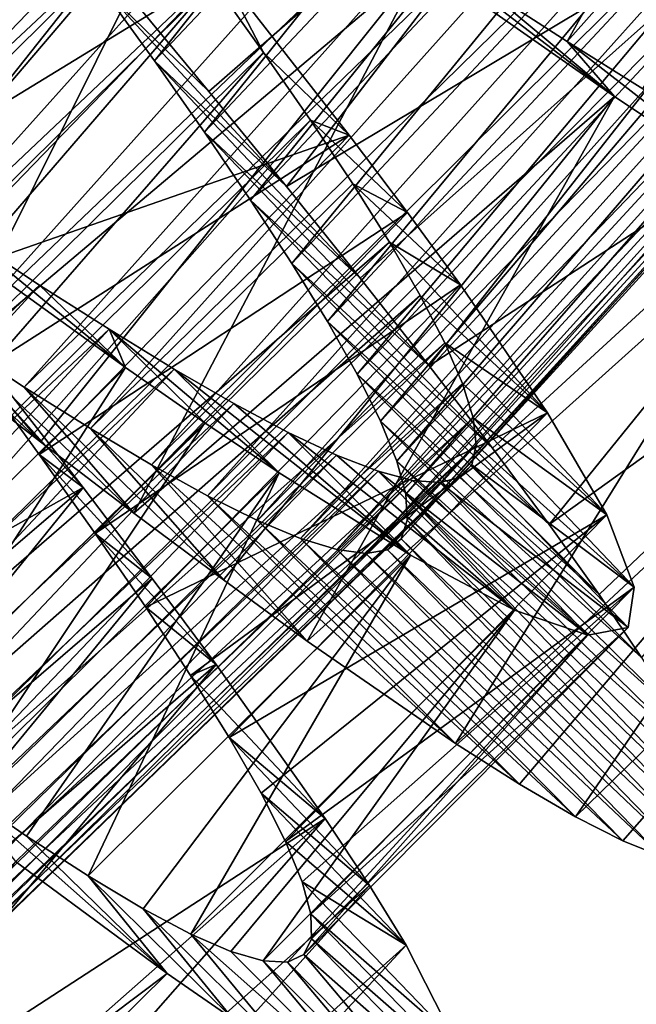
# Model space of a CAD drawing. Header units: millimetres. Extents: x -182 to 217, y -96 to 236.
# Tile 314 of 458: x 135.79 to 139.09, y -78.24 to -72.97. Entities that reach past the tile are written whole.
import ezdxf

# ---------------------------------------------------------------- set-up
doc = ezdxf.new("R2010")
doc.units = ezdxf.units.MM
doc.header["$LTSCALE"] = 52.148148
for name, color, linetype in [('960', 7, 'CONTINUOUS'), ('961', 7, 'CONTINUOUS'), ('962', 7, 'CONTINUOUS'), ('980', 7, 'CONTINUOUS'), ('981', 7, 'CONTINUOUS'), ('982', 7, 'CONTINUOUS')]:
    doc.layers.add(name, color=color, linetype=linetype)

msp = doc.modelspace()

# ---------------------------------------------------------------- linework, layer by layer
at = {"layer": '960', "color": 7, "linetype": 'CONTINUOUS', "true_color": 0xaaaaaa}
for points in [[(136.8006, -73.3534, -0.647), (137.2157, -73.8619, -0.3955), (136.2252, -72.793, 1.6155), (136.8006, -73.3534, -0.647)], [(136.2252, -72.793, 1.6155), (137.2157, -73.8619, -0.3955), (136.51, -73.1893, 1.7975), (136.2252, -72.793, 1.6155)], [(136.3664, -72.8281, -0.8331), (136.8006, -73.3534, -0.647), (136.2252, -72.793, 1.6155), (136.3664, -72.8281, -0.8331)], [(137.2157, -73.8619, -0.3955), (137.61, -74.3523, -0.0794), (136.51, -73.1893, 1.7975), (137.2157, -73.8619, -0.3955)], [(136.51, -73.1893, 1.7975), (137.61, -74.3523, -0.0794), (136.7774, -73.5706, 2.0325), (136.51, -73.1893, 1.7975)], [(137.61, -74.3523, -0.0794), (137.9802, -74.8221, 0.2993), (136.7774, -73.5706, 2.0325), (137.61, -74.3523, -0.0794)], [(136.7774, -73.5706, 2.0325), (137.9802, -74.8221, 0.2993), (137.0244, -73.9344, 2.3182), (136.7774, -73.5706, 2.0325)], [(137.9802, -74.8221, 0.2993), (138.3193, -75.2634, 0.734), (137.0244, -73.9344, 2.3182), (137.9802, -74.8221, 0.2993)], [(137.0244, -73.9344, 2.3182), (138.3193, -75.2634, 0.734), (137.2445, -74.2731, 2.6482), (137.0244, -73.9344, 2.3182)], [(138.3193, -75.2634, 0.734), (138.623, -75.6717, 1.2196), (137.2445, -74.2731, 2.6482), (138.3193, -75.2634, 0.734)], [(137.2445, -74.2731, 2.6482), (138.623, -75.6717, 1.2196), (137.4351, -74.5841, 3.0192), (137.2445, -74.2731, 2.6482)], [(135.8998, -75.2289, 12.39), (135.3814, -74.8269, 12.6428), (135.0392, -74.4237, 10.2823), (135.8998, -75.2289, 12.39)], [(135.4337, -74.6888, 10.0683), (135.8998, -75.2289, 12.39), (135.0392, -74.4237, 10.2823), (135.4337, -74.6888, 10.0683)], [(138.623, -75.6717, 1.2196), (138.8897, -76.0461, 1.7546), (137.4351, -74.5841, 3.0192), (138.623, -75.6717, 1.2196)], [(137.4351, -74.5841, 3.0192), (138.8897, -76.0461, 1.7546), (137.5946, -74.8672, 3.4299), (137.4351, -74.5841, 3.0192)], [(136.4, -75.6107, 12.0723), (135.8998, -75.2289, 12.39), (135.4337, -74.6888, 10.0683), (136.4, -75.6107, 12.0723)], [(135.8115, -74.9353, 9.8025), (136.4, -75.6107, 12.0723), (135.4337, -74.6888, 10.0683), (135.8115, -74.9353, 9.8025)], [(138.8897, -76.0461, 1.7546), (139.1166, -76.3838, 2.3344), (137.5946, -74.8672, 3.4299), (138.8897, -76.0461, 1.7546)], [(137.5946, -74.8672, 3.4299), (139.1166, -76.3838, 2.3344), (137.7194, -75.1177, 3.8726), (137.5946, -74.8672, 3.4299)], [(136.8784, -75.9686, 11.6923), (136.4, -75.6107, 12.0723), (135.8115, -74.9353, 9.8025), (136.8784, -75.9686, 11.6923)], [(136.1669, -75.1582, 9.4892), (136.8784, -75.9686, 11.6923), (135.8115, -74.9353, 9.8025), (136.1669, -75.1582, 9.4892)], [(139.1166, -76.3838, 2.3344), (139.2993, -76.6794, 2.9485), (137.7194, -75.1177, 3.8726), (139.1166, -76.3838, 2.3344)], [(137.7194, -75.1177, 3.8726), (139.2993, -76.6794, 2.9485), (137.8065, -75.332, 4.3399), (137.7194, -75.1177, 3.8726)], [(137.3272, -76.2958, 11.2567), (136.8784, -75.9686, 11.6923), (136.1669, -75.1582, 9.4892), (137.3272, -76.2958, 11.2567)], [(136.4943, -75.3528, 9.1343), (137.3272, -76.2958, 11.2567), (136.1669, -75.1582, 9.4892), (136.4943, -75.3528, 9.1343)], [(139.2993, -76.6794, 2.9485), (139.4354, -76.9303, 3.59), (137.8065, -75.332, 4.3399), (139.2993, -76.6794, 2.9485)], [(137.8065, -75.332, 4.3399), (139.4354, -76.9303, 3.59), (137.8548, -75.5095, 4.829), (137.8065, -75.332, 4.3399)], [(138.1209, -76.844, 10.2364), (137.3272, -76.2958, 11.2567), (136.4943, -75.3528, 9.1343), (138.1209, -76.844, 10.2364)], [(136.793, -75.5177, 8.7392), (138.1209, -76.844, 10.2364), (136.4943, -75.3528, 9.1343), (136.793, -75.5177, 8.7392)], [(138.4636, -77.0618, 9.6559), (138.1209, -76.844, 10.2364), (136.793, -75.5177, 8.7392), (138.4636, -77.0618, 9.6559)], [(137.0606, -75.6502, 8.308), (138.4636, -77.0618, 9.6559), (136.793, -75.5177, 8.7392), (137.0606, -75.6502, 8.308)], [(139.5243, -77.1366, 4.2582), (139.5646, -77.2968, 4.9472), (137.8548, -75.5095, 4.829), (139.5243, -77.1366, 4.2582)], [(137.8548, -75.5095, 4.829), (139.5646, -77.2968, 4.9472), (137.8631, -75.649, 5.3345), (137.8548, -75.5095, 4.829)], [(139.4354, -76.9303, 3.59), (139.5243, -77.1366, 4.2582), (137.8548, -75.5095, 4.829), (139.4354, -76.9303, 3.59)], [(138.7633, -77.2365, 9.0407), (138.4636, -77.0618, 9.6559), (137.0606, -75.6502, 8.308), (138.7633, -77.2365, 9.0407)], [(137.2919, -75.7469, 7.8504), (138.7633, -77.2365, 9.0407), (137.0606, -75.6502, 8.308), (137.2919, -75.7469, 7.8504)], [(137.8631, -75.649, 5.3345), (139.555, -77.4083, 5.6444), (137.8304, -75.7486, 5.8468), (137.8631, -75.649, 5.3345)], [(139.5646, -77.2968, 4.9472), (139.555, -77.4083, 5.6444), (137.8631, -75.649, 5.3345), (139.5646, -77.2968, 4.9472)], [(139.0171, -77.3657, 8.3975), (138.7633, -77.2365, 9.0407), (137.2919, -75.7469, 7.8504), (139.0171, -77.3657, 8.3975)], [(137.4855, -75.806, 7.3703), (139.0171, -77.3657, 8.3975), (137.2919, -75.7469, 7.8504), (137.4855, -75.806, 7.3703)], [(137.8304, -75.7486, 5.8468), (139.4952, -77.4706, 6.3424), (137.7565, -75.8077, 6.3598), (137.8304, -75.7486, 5.8468)], [(139.555, -77.4083, 5.6444), (139.4952, -77.4706, 6.3424), (137.8304, -75.7486, 5.8468), (139.555, -77.4083, 5.6444)], [(139.2248, -77.4486, 7.7284), (139.0171, -77.3657, 8.3975), (137.4855, -75.806, 7.3703), (139.2248, -77.4486, 7.7284)], [(137.6412, -75.8267, 6.8702), (139.2248, -77.4486, 7.7284), (137.4855, -75.806, 7.3703), (137.6412, -75.8267, 6.8702)], [(137.7565, -75.8077, 6.3598), (139.385, -77.4839, 7.0392), (137.6412, -75.8267, 6.8702), (137.7565, -75.8077, 6.3598)], [(139.4952, -77.4706, 6.3424), (139.385, -77.4839, 7.0392), (137.7565, -75.8077, 6.3598), (139.4952, -77.4706, 6.3424)], [(139.385, -77.4839, 7.0392), (139.2248, -77.4486, 7.7284), (137.6412, -75.8267, 6.8702), (139.385, -77.4839, 7.0392)]]:
    msp.add_3dface(points, dxfattribs=at)
at = {"layer": '961', "color": 7, "linetype": 'CONTINUOUS', "true_color": 0xaaaaaa}
for points in [[(138.283, -72.8034, 11.0219), (137.8273, -72.5009, 11.2976), (138.9715, -73.38, 11.8793), (138.283, -72.8034, 11.0219)], [(138.9715, -73.38, 11.8793), (137.8273, -72.5009, 11.2976), (137.9483, -72.6625, 12.5152), (138.9715, -73.38, 11.8793)], [(138.718, -73.0848, 10.6898), (138.283, -72.8034, 11.0219), (138.9715, -73.38, 11.8793), (138.718, -73.0848, 10.6898)], [(139.1244, -73.3391, 10.3079), (138.718, -73.0848, 10.6898), (139.8887, -73.9935, 11.0097), (139.1244, -73.3391, 10.3079)], [(139.8887, -73.9935, 11.0097), (138.718, -73.0848, 10.6898), (138.9715, -73.38, 11.8793), (139.8887, -73.9935, 11.0097)], [(135.3276, -74.4459, -0.7369), (135.5708, -74.8543, 0.7021), (136.1285, -75.4742, -0.2291), (135.3276, -74.4459, -0.7369)], [(135.5708, -74.8543, 0.7021), (135.8921, -75.2964, 0.9775), (136.1285, -75.4742, -0.2291), (135.5708, -74.8543, 0.7021)], [(135.8921, -75.2964, 0.9775), (136.1918, -75.7192, 1.3095), (136.498, -75.9608, 0.1207), (135.8921, -75.2964, 0.9775)], [(136.1285, -75.4742, -0.2291), (135.8921, -75.2964, 0.9775), (136.498, -75.9608, 0.1207), (136.1285, -75.4742, -0.2291)], [(136.1918, -75.7192, 1.3095), (136.4634, -76.1149, 1.6917), (136.8405, -76.4221, 0.5294), (136.1918, -75.7192, 1.3095)], [(136.498, -75.9608, 0.1207), (136.1918, -75.7192, 1.3095), (136.8405, -76.4221, 0.5294), (136.498, -75.9608, 0.1207)], [(136.4634, -76.1149, 1.6917), (136.7034, -76.4798, 2.1199), (136.8405, -76.4221, 0.5294), (136.4634, -76.1149, 1.6917)], [(136.8405, -76.4221, 0.5294), (136.7034, -76.4798, 2.1199), (137.4236, -77.2457, 1.5003), (136.8405, -76.4221, 0.5294)], [(136.7034, -76.4798, 2.1199), (136.9101, -76.8127, 2.5921), (137.4236, -77.2457, 1.5003), (136.7034, -76.4798, 2.1199)], [(136.9101, -76.8127, 2.5921), (137.0806, -77.1106, 3.1031), (137.6606, -77.605, 2.0577), (136.9101, -76.8127, 2.5921)], [(137.4236, -77.2457, 1.5003), (136.9101, -76.8127, 2.5921), (137.6606, -77.605, 2.0577), (137.4236, -77.2457, 1.5003)], [(135.8255, -77.3402, 9.8801), (135.4656, -77.0929, 10.3083), (136.5769, -78.0756, 10.4998), (135.8255, -77.3402, 9.8801)], [(136.5769, -78.0756, 10.4998), (135.4656, -77.0929, 10.3083), (135.7651, -77.4761, 11.4706), (136.5769, -78.0756, 10.4998)], [(137.0806, -77.1106, 3.1031), (137.211, -77.3683, 3.6426), (137.8566, -77.9244, 2.6548), (137.0806, -77.1106, 3.1031)], [(137.6606, -77.605, 2.0577), (137.0806, -77.1106, 3.1031), (137.8566, -77.9244, 2.6548), (137.6606, -77.605, 2.0577)], [(136.1543, -77.5535, 9.408), (135.8255, -77.3402, 9.8801), (136.5769, -78.0756, 10.4998), (136.1543, -77.5535, 9.408)], [(137.211, -77.3683, 3.6426), (137.3, -77.5844, 4.2065), (137.8566, -77.9244, 2.6548), (137.211, -77.3683, 3.6426)], [(136.4488, -77.7299, 8.8969), (136.1543, -77.5535, 9.408), (136.9314, -78.3197, 9.9423), (136.4488, -77.7299, 8.8969)], [(136.9314, -78.3197, 9.9423), (136.1543, -77.5535, 9.408), (136.5769, -78.0756, 10.4998), (136.9314, -78.3197, 9.9423)], [(137.3, -77.5844, 4.2065), (137.3467, -77.7591, 4.7938), (138.1144, -78.4288, 3.9363), (137.3, -77.5844, 4.2065)], [(137.8566, -77.9244, 2.6548), (137.3, -77.5844, 4.2065), (138.1144, -78.4288, 3.9363), (137.8566, -77.9244, 2.6548)], [(136.7037, -77.8655, 8.3574), (136.4488, -77.7299, 8.8969), (137.2467, -78.5221, 9.3453), (136.7037, -77.8655, 8.3574)], [(137.2467, -78.5221, 9.3453), (136.4488, -77.7299, 8.8969), (136.9314, -78.3197, 9.9423), (137.2467, -78.5221, 9.3453)], [(137.3467, -77.7591, 4.7938), (137.3497, -77.8898, 5.395), (138.1739, -78.6121, 4.6143), (137.3467, -77.7591, 4.7938)], [(138.1144, -78.4288, 3.9363), (137.3467, -77.7591, 4.7938), (138.1739, -78.6121, 4.6143), (138.1144, -78.4288, 3.9363)], [(136.918, -77.9588, 7.7934), (136.7037, -77.8655, 8.3574), (137.7458, -78.79, 8.0638), (136.918, -77.9588, 7.7934)], [(137.7458, -78.79, 8.0638), (136.7037, -77.8655, 8.3574), (137.2467, -78.5221, 9.3453), (137.7458, -78.79, 8.0638)], [(137.3497, -77.8898, 5.395), (137.3084, -77.975, 6), (138.1854, -78.7471, 5.3061), (137.3497, -77.8898, 5.395)], [(138.1739, -78.6121, 4.6143), (137.3497, -77.8898, 5.395), (138.1854, -78.7471, 5.3061), (138.1739, -78.6121, 4.6143)], [(137.0917, -78.009, 7.2062), (136.918, -77.9588, 7.7934), (137.7458, -78.79, 8.0638), (137.0917, -78.009, 7.2062)], [(137.3084, -77.975, 6), (137.2224, -78.0147, 6.6051), (138.0627, -78.8673, 6.6939), (137.3084, -77.975, 6)], [(138.1854, -78.7471, 5.3061), (137.3084, -77.975, 6), (138.0627, -78.8673, 6.6939), (138.1854, -78.7471, 5.3061)], [(137.2224, -78.0147, 6.6051), (137.0917, -78.009, 7.2062), (137.928, -78.8532, 7.3858), (137.2224, -78.0147, 6.6051)], [(137.928, -78.8532, 7.3858), (137.0917, -78.009, 7.2062), (137.7458, -78.79, 8.0638), (137.928, -78.8532, 7.3858)], [(138.0627, -78.8673, 6.6939), (137.2224, -78.0147, 6.6051), (137.928, -78.8532, 7.3858), (138.0627, -78.8673, 6.6939)]]:
    msp.add_3dface(points, dxfattribs=at)
at = {"layer": '962', "color": 7, "linetype": 'CONTINUOUS', "true_color": 0xaaaaaa}
for points in [[(134.2993, -73.9731, 12.9493), (136.852, -71.8711, 12.8929), (135.7249, -71.0435, 12.9979), (134.2993, -73.9731, 12.9493)], [(136.8006, -73.3534, -0.647), (136.3664, -72.8281, -0.8331), (139.263, -71.202, -0.5152), (136.8006, -73.3534, -0.647)], [(137.2157, -73.8619, -0.3955), (136.8006, -73.3534, -0.647), (139.263, -71.202, -0.5152), (137.2157, -73.8619, -0.3955)], [(137.2157, -73.8619, -0.3955), (139.263, -71.202, -0.5152), (140.0838, -72.1445, 0.1207), (137.2157, -73.8619, -0.3955)], [(134.2993, -73.9731, 12.9493), (134.8459, -74.4064, 12.8301), (136.852, -71.8711, 12.8929), (134.2993, -73.9731, 12.9493)], [(134.8459, -74.4064, 12.8301), (135.3814, -74.8269, 12.6428), (136.852, -71.8711, 12.8929), (134.8459, -74.4064, 12.8301)], [(135.3814, -74.8269, 12.6428), (137.9483, -72.6625, 12.5152), (136.852, -71.8711, 12.8929), (135.3814, -74.8269, 12.6428)], [(137.61, -74.3523, -0.0794), (137.2157, -73.8619, -0.3955), (140.0838, -72.1445, 0.1207), (137.61, -74.3523, -0.0794)], [(137.9802, -74.8221, 0.2993), (137.61, -74.3523, -0.0794), (140.0838, -72.1445, 0.1207), (137.9802, -74.8221, 0.2993)], [(137.9802, -74.8221, 0.2993), (140.0838, -72.1445, 0.1207), (140.7899, -72.9924, 0.9903), (137.9802, -74.8221, 0.2993)], [(135.3814, -74.8269, 12.6428), (135.8998, -75.2289, 12.39), (137.9483, -72.6625, 12.5152), (135.3814, -74.8269, 12.6428)], [(135.8998, -75.2289, 12.39), (136.4, -75.6107, 12.0723), (137.9483, -72.6625, 12.5152), (135.8998, -75.2289, 12.39)], [(136.4, -75.6107, 12.0723), (138.9715, -73.38, 11.8793), (137.9483, -72.6625, 12.5152), (136.4, -75.6107, 12.0723)], [(138.3193, -75.2634, 0.734), (137.9802, -74.8221, 0.2993), (140.7899, -72.9924, 0.9903), (138.3193, -75.2634, 0.734)], [(138.623, -75.6717, 1.2196), (138.3193, -75.2634, 0.734), (140.7899, -72.9924, 0.9903), (138.623, -75.6717, 1.2196)], [(138.623, -75.6717, 1.2196), (140.7899, -72.9924, 0.9903), (141.3467, -73.7129, 2.0577), (138.623, -75.6717, 1.2196)], [(136.4, -75.6107, 12.0723), (136.8784, -75.9686, 11.6923), (138.9715, -73.38, 11.8793), (136.4, -75.6107, 12.0723)], [(136.8784, -75.9686, 11.6923), (137.3272, -76.2958, 11.2567), (138.9715, -73.38, 11.8793), (136.8784, -75.9686, 11.6923)], [(137.3272, -76.2958, 11.2567), (139.8887, -73.9935, 11.0097), (138.9715, -73.38, 11.8793), (137.3272, -76.2958, 11.2567)], [(138.8897, -76.0461, 1.7546), (138.623, -75.6717, 1.2196), (141.3467, -73.7129, 2.0577), (138.8897, -76.0461, 1.7546)], [(139.1166, -76.3838, 2.3344), (138.8897, -76.0461, 1.7546), (141.3467, -73.7129, 2.0577), (139.1166, -76.3838, 2.3344)], [(137.3272, -76.2958, 11.2567), (138.1209, -76.844, 10.2364), (139.8887, -73.9935, 11.0097), (137.3272, -76.2958, 11.2567)], [(138.1209, -76.844, 10.2364), (140.6636, -74.4717, 9.9423), (139.8887, -73.9935, 11.0097), (138.1209, -76.844, 10.2364)], [(133.2415, -77.095, -0.5913), (135.3276, -74.4459, -0.7369), (136.1285, -75.4742, -0.2291), (133.2415, -77.095, -0.5913)], [(138.1209, -76.844, 10.2364), (138.4636, -77.0618, 9.6559), (140.6636, -74.4717, 9.9423), (138.1209, -76.844, 10.2364)], [(138.4636, -77.0618, 9.6559), (138.7633, -77.2365, 9.0407), (140.6636, -74.4717, 9.9423), (138.4636, -77.0618, 9.6559)], [(138.7633, -77.2365, 9.0407), (141.2721, -74.794, 8.7179), (140.6636, -74.4717, 9.9423), (138.7633, -77.2365, 9.0407)], [(138.7633, -77.2365, 9.0407), (139.0171, -77.3657, 8.3975), (141.2721, -74.794, 8.7179), (138.7633, -77.2365, 9.0407)], [(139.0171, -77.3657, 8.3975), (139.2248, -77.4486, 7.7284), (141.2721, -74.794, 8.7179), (139.0171, -77.3657, 8.3975)], [(133.619, -77.6232, -0.3242), (133.2415, -77.095, -0.5913), (136.1285, -75.4742, -0.2291), (133.619, -77.6232, -0.3242)], [(133.9768, -78.1325, 0.0076), (133.619, -77.6232, -0.3242), (136.1285, -75.4742, -0.2291), (133.9768, -78.1325, 0.0076)], [(133.9768, -78.1325, 0.0076), (136.1285, -75.4742, -0.2291), (136.498, -75.9608, 0.1207), (133.9768, -78.1325, 0.0076)], [(134.3104, -78.6179, 0.4008), (133.9768, -78.1325, 0.0076), (136.498, -75.9608, 0.1207), (134.3104, -78.6179, 0.4008)], [(134.3104, -78.6179, 0.4008), (136.498, -75.9608, 0.1207), (136.8405, -76.4221, 0.5294), (134.3104, -78.6179, 0.4008)], [(134.6134, -79.0712, 0.8484), (134.3104, -78.6179, 0.4008), (136.8405, -76.4221, 0.5294), (134.6134, -79.0712, 0.8484)], [(134.6134, -79.0712, 0.8484), (136.8405, -76.4221, 0.5294), (137.4236, -77.2457, 1.5003), (134.6134, -79.0712, 0.8484)], [(134.8824, -79.4886, 1.3459), (134.6134, -79.0712, 0.8484), (137.4236, -77.2457, 1.5003), (134.8824, -79.4886, 1.3459)], [(135.1163, -79.8696, 1.8921), (134.8824, -79.4886, 1.3459), (137.4236, -77.2457, 1.5003), (135.1163, -79.8696, 1.8921)], [(135.1163, -79.8696, 1.8921), (137.4236, -77.2457, 1.5003), (137.6606, -77.605, 2.0577), (135.1163, -79.8696, 1.8921)], [(133.7886, -80.1747, 10.8951), (136.5769, -78.0756, 10.4998), (135.7651, -77.4761, 11.4706), (133.7886, -80.1747, 10.8951)], [(135.3119, -80.2105, 2.4813), (135.1163, -79.8696, 1.8921), (137.6606, -77.605, 2.0577), (135.3119, -80.2105, 2.4813)], [(135.3119, -80.2105, 2.4813), (137.6606, -77.605, 2.0577), (137.8566, -77.9244, 2.6548), (135.3119, -80.2105, 2.4813)], [(135.4653, -80.5057, 3.1031), (135.3119, -80.2105, 2.4813), (137.8566, -77.9244, 2.6548), (135.4653, -80.5057, 3.1031)], [(135.4653, -80.5057, 3.1031), (137.8566, -77.9244, 2.6548), (138.1144, -78.4288, 3.9363), (135.4653, -80.5057, 3.1031)], [(133.7886, -80.1747, 10.8951), (134.16, -80.4639, 10.3714), (136.5769, -78.0756, 10.4998), (133.7886, -80.1747, 10.8951)], [(134.16, -80.4639, 10.3714), (136.9314, -78.3197, 9.9423), (136.5769, -78.0756, 10.4998), (134.16, -80.4639, 10.3714)]]:
    msp.add_3dface(points, dxfattribs=at)
at = {"layer": '980', "color": 7, "linetype": 'CONTINUOUS', "true_color": 0xaaaaaa}
for points in [[(136.2252, -72.793, 1.6155), (136.51, -73.1893, 1.7975), (140.0547, -68.7476, 1.6756), (136.2252, -72.793, 1.6155)], [(140.0547, -68.7476, 1.6756), (136.51, -73.1893, 1.7975), (140.3578, -69.1164, 1.8757), (140.0547, -68.7476, 1.6756)], [(136.51, -73.1893, 1.7975), (136.7774, -73.5706, 2.0325), (140.3578, -69.1164, 1.8757), (136.51, -73.1893, 1.7975)], [(140.3578, -69.1164, 1.8757), (136.7774, -73.5706, 2.0325), (140.6423, -69.4714, 2.1279), (140.3578, -69.1164, 1.8757)], [(133.3596, -73.2473, 10.5874), (132.9371, -72.9468, 10.5205), (137.0217, -69.2042, 10.5785), (133.3596, -73.2473, 10.5874)], [(137.4619, -69.4735, 10.5995), (133.3596, -73.2473, 10.5874), (137.0217, -69.2042, 10.5785), (137.4619, -69.4735, 10.5995)], [(133.7841, -73.5487, 10.5967), (133.3596, -73.2473, 10.5874), (137.4619, -69.4735, 10.5995), (133.7841, -73.5487, 10.5967)], [(137.9028, -69.7418, 10.5638), (133.7841, -73.5487, 10.5967), (137.4619, -69.4735, 10.5995), (137.9028, -69.7418, 10.5638)], [(136.7774, -73.5706, 2.0325), (137.0244, -73.9344, 2.3182), (140.6423, -69.4714, 2.1279), (136.7774, -73.5706, 2.0325)], [(140.6423, -69.4714, 2.1279), (137.0244, -73.9344, 2.3182), (140.9027, -69.8078, 2.428), (140.6423, -69.4714, 2.1279)], [(134.209, -73.8486, 10.5482), (133.7841, -73.5487, 10.5967), (137.9028, -69.7418, 10.5638), (134.209, -73.8486, 10.5482)], [(138.3419, -70.0062, 10.4714), (134.209, -73.8486, 10.5482), (137.9028, -69.7418, 10.5638), (138.3419, -70.0062, 10.4714)], [(137.0244, -73.9344, 2.3182), (137.2445, -74.2731, 2.6482), (140.9027, -69.8078, 2.428), (137.0244, -73.9344, 2.3182)], [(140.9027, -69.8078, 2.428), (137.2445, -74.2731, 2.6482), (141.134, -70.1205, 2.7709), (140.9027, -69.8078, 2.428)], [(134.6297, -74.1424, 10.4428), (134.209, -73.8486, 10.5482), (138.3419, -70.0062, 10.4714), (134.6297, -74.1424, 10.4428)], [(138.77, -70.26, 10.3244), (134.6297, -74.1424, 10.4428), (138.3419, -70.0062, 10.4714), (138.77, -70.26, 10.3244)], [(137.2445, -74.2731, 2.6482), (137.4351, -74.5841, 3.0192), (141.134, -70.1205, 2.7709), (137.2445, -74.2731, 2.6482)], [(141.134, -70.1205, 2.7709), (137.4351, -74.5841, 3.0192), (141.3336, -70.4079, 3.1541), (141.134, -70.1205, 2.7709)], [(135.0392, -74.4237, 10.2823), (134.6297, -74.1424, 10.4428), (138.77, -70.26, 10.3244), (135.0392, -74.4237, 10.2823)], [(139.1829, -70.4996, 10.1243), (135.0392, -74.4237, 10.2823), (138.77, -70.26, 10.3244), (139.1829, -70.4996, 10.1243)], [(137.4351, -74.5841, 3.0192), (137.5946, -74.8672, 3.4299), (141.3336, -70.4079, 3.1541), (137.4351, -74.5841, 3.0192)], [(141.3336, -70.4079, 3.1541), (137.5946, -74.8672, 3.4299), (141.4993, -70.6681, 3.5739), (141.3336, -70.4079, 3.1541)], [(135.4337, -74.6888, 10.0683), (135.0392, -74.4237, 10.2823), (139.1829, -70.4996, 10.1243), (135.4337, -74.6888, 10.0683)], [(139.5792, -70.7228, 9.8721), (135.4337, -74.6888, 10.0683), (139.1829, -70.4996, 10.1243), (139.5792, -70.7228, 9.8721)], [(137.5946, -74.8672, 3.4299), (137.7194, -75.1177, 3.8726), (141.4993, -70.6681, 3.5739), (137.5946, -74.8672, 3.4299)], [(141.4993, -70.6681, 3.5739), (137.7194, -75.1177, 3.8726), (141.6273, -70.8973, 4.0228), (141.4993, -70.6681, 3.5739)], [(135.8115, -74.9353, 9.8025), (135.4337, -74.6888, 10.0683), (139.5792, -70.7228, 9.8721), (135.8115, -74.9353, 9.8025)], [(139.9533, -70.9254, 9.572), (135.8115, -74.9353, 9.8025), (139.5792, -70.7228, 9.8721), (139.9533, -70.9254, 9.572)], [(137.7194, -75.1177, 3.8726), (137.8065, -75.332, 4.3399), (141.6273, -70.8973, 4.0228), (137.7194, -75.1177, 3.8726)], [(141.6273, -70.8973, 4.0228), (137.8065, -75.332, 4.3399), (141.7151, -71.0928, 4.4942), (141.6273, -70.8973, 4.0228)], [(136.1669, -75.1582, 9.4892), (135.8115, -74.9353, 9.8025), (139.9533, -70.9254, 9.572), (136.1669, -75.1582, 9.4892)], [(140.2994, -71.1031, 9.2291), (136.1669, -75.1582, 9.4892), (139.9533, -70.9254, 9.572), (140.2994, -71.1031, 9.2291)], [(136.4943, -75.3528, 9.1343), (136.1669, -75.1582, 9.4892), (140.2994, -71.1031, 9.2291), (136.4943, -75.3528, 9.1343)], [(140.6152, -71.2536, 8.8459), (136.4943, -75.3528, 9.1343), (140.2994, -71.1031, 9.2291), (140.6152, -71.2536, 8.8459)], [(137.8065, -75.332, 4.3399), (137.8548, -75.5095, 4.829), (141.7151, -71.0928, 4.4942), (137.8065, -75.332, 4.3399)], [(141.7151, -71.0928, 4.4942), (137.8548, -75.5095, 4.829), (141.7619, -71.2546, 4.986), (141.7151, -71.0928, 4.4942)], [(135.6121, -71.14, 1.4039), (132.0084, -75.4393, 1.4102), (135.9237, -71.5515, 1.4112), (135.6121, -71.14, 1.4039)], [(136.793, -75.5177, 8.7392), (136.4943, -75.3528, 9.1343), (140.6152, -71.2536, 8.8459), (136.793, -75.5177, 8.7392)], [(140.8988, -71.375, 8.4261), (136.793, -75.5177, 8.7392), (140.6152, -71.2536, 8.8459), (140.8988, -71.375, 8.4261)], [(137.8548, -75.5095, 4.829), (137.8631, -75.649, 5.3345), (141.7619, -71.2546, 4.986), (137.8548, -75.5095, 4.829)], [(141.7619, -71.2546, 4.986), (137.8631, -75.649, 5.3345), (141.7662, -71.3811, 5.4917), (141.7619, -71.2546, 4.986)], [(137.0606, -75.6502, 8.308), (136.793, -75.5177, 8.7392), (140.8988, -71.375, 8.4261), (137.0606, -75.6502, 8.308)], [(141.1457, -71.4642, 7.9772), (137.0606, -75.6502, 8.308), (140.8988, -71.375, 8.4261), (141.1457, -71.4642, 7.9772)], [(137.8631, -75.649, 5.3345), (137.8304, -75.7486, 5.8468), (141.7662, -71.3811, 5.4917), (137.8631, -75.649, 5.3345)], [(141.7662, -71.3811, 5.4917), (137.8304, -75.7486, 5.8468), (141.7275, -71.4705, 6), (141.7662, -71.3811, 5.4917)], [(137.2919, -75.7469, 7.8504), (137.0606, -75.6502, 8.308), (141.1457, -71.4642, 7.9772), (137.2919, -75.7469, 7.8504)], [(141.3528, -71.5193, 7.5058), (137.2919, -75.7469, 7.8504), (141.1457, -71.4642, 7.9772), (141.3528, -71.5193, 7.5058)], [(137.8304, -75.7486, 5.8468), (137.7565, -75.8077, 6.3598), (141.7275, -71.4705, 6), (137.8304, -75.7486, 5.8468)], [(141.7275, -71.4705, 6), (137.7565, -75.8077, 6.3598), (141.6456, -71.5231, 6.5083), (141.7275, -71.4705, 6)], [(132.0084, -75.4393, 1.4102), (132.2909, -75.8744, 1.4731), (135.9237, -71.5515, 1.4112), (132.0084, -75.4393, 1.4102)], [(135.9237, -71.5515, 1.4112), (132.2909, -75.8744, 1.4731), (136.2334, -71.9635, 1.4754), (135.9237, -71.5515, 1.4112)], [(137.4855, -75.806, 7.3703), (137.2919, -75.7469, 7.8504), (141.3528, -71.5193, 7.5058), (137.4855, -75.806, 7.3703)], [(141.52, -71.5393, 7.014), (137.4855, -75.806, 7.3703), (141.3528, -71.5193, 7.5058), (141.52, -71.5393, 7.014)], [(137.6412, -75.8267, 6.8702), (137.4855, -75.806, 7.3703), (141.52, -71.5393, 7.014), (137.6412, -75.8267, 6.8702)], [(137.7565, -75.8077, 6.3598), (137.6412, -75.8267, 6.8702), (141.6456, -71.5231, 6.5083), (137.7565, -75.8077, 6.3598)], [(141.6456, -71.5231, 6.5083), (137.6412, -75.8267, 6.8702), (141.52, -71.5393, 7.014), (141.6456, -71.5231, 6.5083)], [(132.2909, -75.8744, 1.4731), (132.5662, -76.3036, 1.5928), (136.2334, -71.9635, 1.4754), (132.2909, -75.8744, 1.4731)], [(136.2334, -71.9635, 1.4754), (132.5662, -76.3036, 1.5928), (136.5354, -72.37, 1.5954), (136.2334, -71.9635, 1.4754)], [(132.5662, -76.3036, 1.5928), (132.8277, -76.7187, 1.7665), (136.5354, -72.37, 1.5954), (132.5662, -76.3036, 1.5928)], [(136.5354, -72.37, 1.5954), (132.8277, -76.7187, 1.7665), (136.823, -72.7639, 1.7691), (136.5354, -72.37, 1.5954)], [(132.8277, -76.7187, 1.7665), (133.0733, -77.1183, 1.9934), (136.823, -72.7639, 1.7691), (132.8277, -76.7187, 1.7665)], [(136.823, -72.7639, 1.7691), (133.0733, -77.1183, 1.9934), (137.094, -73.1437, 1.9954), (136.823, -72.7639, 1.7691)], [(133.0733, -77.1183, 1.9934), (133.3004, -77.5002, 2.2718), (137.094, -73.1437, 1.9954), (133.0733, -77.1183, 1.9934)], [(137.094, -73.1437, 1.9954), (133.3004, -77.5002, 2.2718), (137.345, -73.5066, 2.2722), (137.094, -73.1437, 1.9954)], [(133.3004, -77.5002, 2.2718), (133.5032, -77.8566, 2.5957), (137.345, -73.5066, 2.2722), (133.3004, -77.5002, 2.2718)], [(137.345, -73.5066, 2.2722), (133.5032, -77.8566, 2.5957), (137.5706, -73.8464, 2.5943), (137.345, -73.5066, 2.2722)], [(137.5706, -73.8464, 2.5943), (133.5032, -77.8566, 2.5957), (137.7671, -74.1594, 2.9575), (137.5706, -73.8464, 2.5943)], [(135.8946, -74.389, 10.0046), (131.7527, -78.2509, 10.0322), (135.5049, -74.1324, 10.2309), (135.8946, -74.389, 10.0046)], [(133.5032, -77.8566, 2.5957), (133.6785, -78.1841, 2.9614), (137.7671, -74.1594, 2.9575), (133.5032, -77.8566, 2.5957)], [(137.7671, -74.1594, 2.9575), (133.6785, -78.1841, 2.9614), (137.9327, -74.4445, 3.3597), (137.7671, -74.1594, 2.9575)], [(132.1117, -78.5173, 9.7589), (131.7527, -78.2509, 10.0322), (135.8946, -74.389, 10.0046), (132.1117, -78.5173, 9.7589)], [(136.2667, -74.6262, 9.7277), (132.1117, -78.5173, 9.7589), (135.8946, -74.389, 10.0046), (136.2667, -74.6262, 9.7277)], [(133.6785, -78.1841, 2.9614), (133.8247, -78.4814, 3.3667), (137.9327, -74.4445, 3.3597), (133.6785, -78.1841, 2.9614)], [(137.9327, -74.4445, 3.3597), (133.8247, -78.4814, 3.3667), (138.0644, -74.6985, 3.7952), (137.9327, -74.4445, 3.3597)], [(132.4489, -78.7577, 9.4392), (132.1117, -78.5173, 9.7589), (136.2667, -74.6262, 9.7277), (132.4489, -78.7577, 9.4392)], [(136.6146, -74.8389, 9.4057), (132.4489, -78.7577, 9.4392), (136.2667, -74.6262, 9.7277), (136.6146, -74.8389, 9.4057)], [(133.8247, -78.4814, 3.3667), (133.9386, -78.7447, 3.8053), (138.0644, -74.6985, 3.7952), (133.8247, -78.4814, 3.3667)], [(138.0644, -74.6985, 3.7952), (133.9386, -78.7447, 3.8053), (138.159, -74.9173, 4.2558), (138.0644, -74.6985, 3.7952)], [(132.76, -78.9681, 9.0776), (132.4489, -78.7577, 9.4392), (136.6146, -74.8389, 9.4057), (132.76, -78.9681, 9.0776)], [(136.9348, -75.0236, 9.0424), (132.76, -78.9681, 9.0776), (136.6146, -74.8389, 9.4057), (136.9348, -75.0236, 9.0424)], [(133.9386, -78.7447, 3.8053), (134.0176, -78.9699, 4.2695), (138.159, -74.9173, 4.2558), (133.9386, -78.7447, 3.8053)], [(138.159, -74.9173, 4.2558), (134.0176, -78.9699, 4.2695), (138.2151, -75.0998, 4.7378), (138.159, -74.9173, 4.2558)], [(133.044, -79.1466, 8.6764), (132.76, -78.9681, 9.0776), (136.9348, -75.0236, 9.0424), (133.044, -79.1466, 8.6764)], [(137.2259, -75.1784, 8.6402), (133.044, -79.1466, 8.6764), (136.9348, -75.0236, 9.0424), (137.2259, -75.1784, 8.6402)], [(134.0176, -78.9699, 4.2695), (134.0602, -79.1559, 4.7555), (138.2151, -75.0998, 4.7378), (134.0176, -78.9699, 4.2695)], [(138.2151, -75.0998, 4.7378), (134.0602, -79.1559, 4.7555), (138.2318, -75.2456, 5.2379), (138.2151, -75.0998, 4.7378)], [(133.298, -79.2901, 8.2405), (133.044, -79.1466, 8.6764), (137.2259, -75.1784, 8.6402), (133.298, -79.2901, 8.2405)], [(137.4846, -75.3004, 8.2047), (133.298, -79.2901, 8.2405), (137.2259, -75.1784, 8.6402), (137.4846, -75.3004, 8.2047)], [(134.0602, -79.1559, 4.7555), (134.0653, -79.3017, 5.2592), (138.2318, -75.2456, 5.2379), (134.0602, -79.1559, 4.7555)], [(138.2318, -75.2456, 5.2379), (134.0653, -79.3017, 5.2592), (138.2079, -75.3523, 5.7458), (138.2318, -75.2456, 5.2379)], [(133.5176, -79.3951, 7.7792), (133.298, -79.2901, 8.2405), (137.4846, -75.3004, 8.2047), (133.5176, -79.3951, 7.7792)], [(137.7068, -75.3868, 7.7442), (133.5176, -79.3951, 7.7792), (137.4846, -75.3004, 8.2047), (137.7068, -75.3868, 7.7442)], [(133.7018, -79.4601, 7.2959), (133.5176, -79.3951, 7.7792), (137.7068, -75.3868, 7.7442), (133.7018, -79.4601, 7.2959)], [(137.8912, -75.436, 7.2622), (133.7018, -79.4601, 7.2959), (137.7068, -75.3868, 7.7442), (137.8912, -75.436, 7.2622)], [(134.0653, -79.3017, 5.2592), (134.0322, -79.4054, 5.7707), (138.2079, -75.3523, 5.7458), (134.0653, -79.3017, 5.2592)], [(138.2079, -75.3523, 5.7458), (134.0322, -79.4054, 5.7707), (138.1433, -75.4194, 6.2542), (138.2079, -75.3523, 5.7458)], [(133.8503, -79.4842, 6.7937), (133.7018, -79.4601, 7.2959), (137.8912, -75.436, 7.2622), (133.8503, -79.4842, 6.7937)], [(138.0376, -75.4472, 6.762), (133.8503, -79.4842, 6.7937), (137.8912, -75.436, 7.2622), (138.0376, -75.4472, 6.762)], [(133.9607, -79.466, 6.2828), (133.8503, -79.4842, 6.7937), (138.0376, -75.4472, 6.762), (133.9607, -79.466, 6.2828)], [(134.0322, -79.4054, 5.7707), (133.9607, -79.466, 6.2828), (138.1433, -75.4194, 6.2542), (134.0322, -79.4054, 5.7707)], [(138.1433, -75.4194, 6.2542), (133.9607, -79.466, 6.2828), (138.0376, -75.4472, 6.762), (138.1433, -75.4194, 6.2542)]]:
    msp.add_3dface(points, dxfattribs=at)
at = {"layer": '981', "color": 7, "linetype": 'CONTINUOUS', "true_color": 0xaaaaaa}
for points in [[(136.823, -72.7639, 1.7691), (137.094, -73.1437, 1.9954), (136.8657, -72.7053, 0.4853), (136.823, -72.7639, 1.7691)], [(136.8657, -72.7053, 0.4853), (137.094, -73.1437, 1.9954), (137.5523, -73.5865, 0.9775), (136.8657, -72.7053, 0.4853)], [(137.094, -73.1437, 1.9954), (137.345, -73.5066, 2.2722), (137.5523, -73.5865, 0.9775), (137.094, -73.1437, 1.9954)], [(137.345, -73.5066, 2.2722), (137.5706, -73.8464, 2.5943), (137.864, -74.0004, 1.3095), (137.345, -73.5066, 2.2722)], [(137.5523, -73.5865, 0.9775), (137.345, -73.5066, 2.2722), (137.864, -74.0004, 1.3095), (137.5523, -73.5865, 0.9775)], [(137.5706, -73.8464, 2.5943), (137.7671, -74.1594, 2.9575), (138.1469, -74.3882, 1.6917), (137.5706, -73.8464, 2.5943)], [(137.864, -74.0004, 1.3095), (137.5706, -73.8464, 2.5943), (138.1469, -74.3882, 1.6917), (137.864, -74.0004, 1.3095)], [(136.3542, -74.8303, 11.0225), (135.5049, -74.1324, 10.2309), (135.4479, -74.1772, 11.5147), (136.3542, -74.8303, 11.0225)], [(135.8946, -74.389, 10.0046), (135.5049, -74.1324, 10.2309), (136.3542, -74.8303, 11.0225), (135.8946, -74.389, 10.0046)], [(137.7671, -74.1594, 2.9575), (137.9327, -74.4445, 3.3597), (138.6134, -75.0729, 2.5921), (137.7671, -74.1594, 2.9575)], [(138.1469, -74.3882, 1.6917), (137.7671, -74.1594, 2.9575), (138.6134, -75.0729, 2.5921), (138.1469, -74.3882, 1.6917)], [(136.2667, -74.6262, 9.7277), (135.8946, -74.389, 10.0046), (136.3542, -74.8303, 11.0225), (136.2667, -74.6262, 9.7277)], [(137.9327, -74.4445, 3.3597), (138.0644, -74.6985, 3.7952), (138.6134, -75.0729, 2.5921), (137.9327, -74.4445, 3.3597)], [(136.6146, -74.8389, 9.4057), (136.2667, -74.6262, 9.7277), (137.1776, -75.3945, 10.3083), (136.6146, -74.8389, 9.4057)], [(137.1776, -75.3945, 10.3083), (136.2667, -74.6262, 9.7277), (136.7795, -75.1263, 10.6905), (137.1776, -75.3945, 10.3083)], [(136.7795, -75.1263, 10.6905), (136.2667, -74.6262, 9.7277), (136.3542, -74.8303, 11.0225), (136.7795, -75.1263, 10.6905)], [(138.0644, -74.6985, 3.7952), (138.159, -74.9173, 4.2558), (138.9302, -75.6196, 3.6426), (138.0644, -74.6985, 3.7952)], [(138.6134, -75.0729, 2.5921), (138.0644, -74.6985, 3.7952), (138.9302, -75.6196, 3.6426), (138.6134, -75.0729, 2.5921)], [(136.9348, -75.0236, 9.0424), (136.6146, -74.8389, 9.4057), (137.8792, -75.8351, 9.408), (136.9348, -75.0236, 9.0424)], [(137.8792, -75.8351, 9.408), (136.6146, -74.8389, 9.4057), (137.1776, -75.3945, 10.3083), (137.8792, -75.8351, 9.408)], [(138.159, -74.9173, 4.2558), (138.2151, -75.0998, 4.7378), (138.9302, -75.6196, 3.6426), (138.159, -74.9173, 4.2558)], [(137.2259, -75.1784, 8.6402), (136.9348, -75.0236, 9.0424), (137.8792, -75.8351, 9.408), (137.2259, -75.1784, 8.6402)], [(138.2151, -75.0998, 4.7378), (138.2318, -75.2456, 5.2379), (139.0771, -76.0063, 4.7938), (138.2151, -75.0998, 4.7378)], [(138.9302, -75.6196, 3.6426), (138.2151, -75.0998, 4.7378), (139.0771, -76.0063, 4.7938), (138.9302, -75.6196, 3.6426)], [(137.4846, -75.3004, 8.2047), (137.2259, -75.1784, 8.6402), (138.4374, -76.1312, 8.3574), (137.4846, -75.3004, 8.2047)], [(138.4374, -76.1312, 8.3574), (137.2259, -75.1784, 8.6402), (137.8792, -75.8351, 9.408), (138.4374, -76.1312, 8.3574)], [(138.2318, -75.2456, 5.2379), (138.2079, -75.3523, 5.7458), (139.0771, -76.0063, 4.7938), (138.2318, -75.2456, 5.2379)], [(137.7068, -75.3868, 7.7442), (137.4846, -75.3004, 8.2047), (138.4374, -76.1312, 8.3574), (137.7068, -75.3868, 7.7442)], [(137.8912, -75.436, 7.2622), (137.7068, -75.3868, 7.7442), (138.8294, -76.2635, 7.2062), (137.8912, -75.436, 7.2622)], [(138.8294, -76.2635, 7.2062), (137.7068, -75.3868, 7.7442), (138.4374, -76.1312, 8.3574), (138.8294, -76.2635, 7.2062)], [(138.2079, -75.3523, 5.7458), (138.1433, -75.4194, 6.2542), (139.045, -76.2233, 6), (138.2079, -75.3523, 5.7458)], [(139.0771, -76.0063, 4.7938), (138.2079, -75.3523, 5.7458), (139.045, -76.2233, 6), (139.0771, -76.0063, 4.7938)], [(138.0376, -75.4472, 6.762), (137.8912, -75.436, 7.2622), (138.8294, -76.2635, 7.2062), (138.0376, -75.4472, 6.762)], [(138.1433, -75.4194, 6.2542), (138.0376, -75.4472, 6.762), (139.045, -76.2233, 6), (138.1433, -75.4194, 6.2542)], [(139.045, -76.2233, 6), (138.0376, -75.4472, 6.762), (138.8294, -76.2635, 7.2062), (139.045, -76.2233, 6)]]:
    msp.add_3dface(points, dxfattribs=at)
at = {"layer": '982', "color": 7, "linetype": 'CONTINUOUS', "true_color": 0xaaaaaa}
for points in [[(138.283, -72.8034, 11.0219), (138.718, -73.0848, 10.6898), (139.8705, -71.0258, 11.0219), (138.283, -72.8034, 11.0219)], [(138.718, -73.0848, 10.6898), (140.3134, -71.2946, 10.6898), (139.8705, -71.0258, 11.0219), (138.718, -73.0848, 10.6898)], [(138.718, -73.0848, 10.6898), (139.1244, -73.3391, 10.3079), (140.3134, -71.2946, 10.6898), (138.718, -73.0848, 10.6898)], [(134.5073, -73.4383, 0.2322), (134.1361, -72.9533, 0.2), (136.1147, -71.7689, 0.2322), (134.5073, -73.4383, 0.2322)], [(134.5073, -73.4383, 0.2322), (136.1147, -71.7689, 0.2322), (136.4957, -72.2415, 0.3278), (134.5073, -73.4383, 0.2322)], [(134.8747, -73.9217, 0.3278), (134.5073, -73.4383, 0.2322), (136.4957, -72.2415, 0.3278), (134.8747, -73.9217, 0.3278)], [(134.8747, -73.9217, 0.3278), (136.4957, -72.2415, 0.3278), (136.8657, -72.7053, 0.4853), (134.8747, -73.9217, 0.3278)], [(135.2311, -74.3959, 0.4853), (134.8747, -73.9217, 0.3278), (136.8657, -72.7053, 0.4853), (135.2311, -74.3959, 0.4853)], [(135.2311, -74.3959, 0.4853), (136.8657, -72.7053, 0.4853), (137.5523, -73.5865, 0.9775), (135.2311, -74.3959, 0.4853)], [(135.5708, -74.8543, 0.7021), (135.2311, -74.3959, 0.4853), (137.5523, -73.5865, 0.9775), (135.5708, -74.8543, 0.7021)], [(135.8921, -75.2964, 0.9775), (135.5708, -74.8543, 0.7021), (137.5523, -73.5865, 0.9775), (135.8921, -75.2964, 0.9775)], [(135.8921, -75.2964, 0.9775), (137.5523, -73.5865, 0.9775), (137.864, -74.0004, 1.3095), (135.8921, -75.2964, 0.9775)], [(136.1918, -75.7192, 1.3095), (135.8921, -75.2964, 0.9775), (137.864, -74.0004, 1.3095), (136.1918, -75.7192, 1.3095)], [(136.1918, -75.7192, 1.3095), (137.864, -74.0004, 1.3095), (138.1469, -74.3882, 1.6917), (136.1918, -75.7192, 1.3095)], [(134.6588, -76.5053, 11.0225), (136.3542, -74.8303, 11.0225), (135.4479, -74.1772, 11.5147), (134.6588, -76.5053, 11.0225)], [(136.4634, -76.1149, 1.6917), (136.1918, -75.7192, 1.3095), (138.1469, -74.3882, 1.6917), (136.4634, -76.1149, 1.6917)], [(136.4634, -76.1149, 1.6917), (138.1469, -74.3882, 1.6917), (138.6134, -75.0729, 2.5921), (136.4634, -76.1149, 1.6917)], [(134.6588, -76.5053, 11.0225), (135.0754, -76.8134, 10.6905), (136.3542, -74.8303, 11.0225), (134.6588, -76.5053, 11.0225)], [(135.0754, -76.8134, 10.6905), (136.7795, -75.1263, 10.6905), (136.3542, -74.8303, 11.0225), (135.0754, -76.8134, 10.6905)], [(136.7034, -76.4798, 2.1199), (136.4634, -76.1149, 1.6917), (138.6134, -75.0729, 2.5921), (136.7034, -76.4798, 2.1199)], [(136.9101, -76.8127, 2.5921), (136.7034, -76.4798, 2.1199), (138.6134, -75.0729, 2.5921), (136.9101, -76.8127, 2.5921)], [(136.9101, -76.8127, 2.5921), (138.6134, -75.0729, 2.5921), (138.9302, -75.6196, 3.6426), (136.9101, -76.8127, 2.5921)], [(135.0754, -76.8134, 10.6905), (135.4656, -77.0929, 10.3083), (136.7795, -75.1263, 10.6905), (135.0754, -76.8134, 10.6905)], [(135.4656, -77.0929, 10.3083), (137.1776, -75.3945, 10.3083), (136.7795, -75.1263, 10.6905), (135.4656, -77.0929, 10.3083)], [(135.4656, -77.0929, 10.3083), (135.8255, -77.3402, 9.8801), (137.1776, -75.3945, 10.3083), (135.4656, -77.0929, 10.3083)], [(135.8255, -77.3402, 9.8801), (136.1543, -77.5535, 9.408), (137.1776, -75.3945, 10.3083), (135.8255, -77.3402, 9.8801)], [(136.1543, -77.5535, 9.408), (137.8792, -75.8351, 9.408), (137.1776, -75.3945, 10.3083), (136.1543, -77.5535, 9.408)], [(137.0806, -77.1106, 3.1031), (136.9101, -76.8127, 2.5921), (138.9302, -75.6196, 3.6426), (137.0806, -77.1106, 3.1031)], [(137.211, -77.3683, 3.6426), (137.0806, -77.1106, 3.1031), (138.9302, -75.6196, 3.6426), (137.211, -77.3683, 3.6426)], [(137.211, -77.3683, 3.6426), (138.9302, -75.6196, 3.6426), (139.0771, -76.0063, 4.7938), (137.211, -77.3683, 3.6426)], [(136.1543, -77.5535, 9.408), (136.4488, -77.7299, 8.8969), (137.8792, -75.8351, 9.408), (136.1543, -77.5535, 9.408)], [(136.4488, -77.7299, 8.8969), (136.7037, -77.8655, 8.3574), (137.8792, -75.8351, 9.408), (136.4488, -77.7299, 8.8969)], [(136.7037, -77.8655, 8.3574), (138.4374, -76.1312, 8.3574), (137.8792, -75.8351, 9.408), (136.7037, -77.8655, 8.3574)], [(137.3, -77.5844, 4.2065), (137.211, -77.3683, 3.6426), (139.0771, -76.0063, 4.7938), (137.3, -77.5844, 4.2065)], [(137.3467, -77.7591, 4.7938), (137.3, -77.5844, 4.2065), (139.0771, -76.0063, 4.7938), (137.3467, -77.7591, 4.7938)], [(137.3467, -77.7591, 4.7938), (139.0771, -76.0063, 4.7938), (139.045, -76.2233, 6), (137.3467, -77.7591, 4.7938)], [(136.7037, -77.8655, 8.3574), (136.918, -77.9588, 7.7934), (138.4374, -76.1312, 8.3574), (136.7037, -77.8655, 8.3574)], [(136.918, -77.9588, 7.7934), (137.0917, -78.009, 7.2062), (138.4374, -76.1312, 8.3574), (136.918, -77.9588, 7.7934)], [(137.0917, -78.009, 7.2062), (138.8294, -76.2635, 7.2062), (138.4374, -76.1312, 8.3574), (137.0917, -78.009, 7.2062)], [(137.3084, -77.975, 6), (137.3497, -77.8898, 5.395), (139.045, -76.2233, 6), (137.3084, -77.975, 6)], [(137.3084, -77.975, 6), (139.045, -76.2233, 6), (138.8294, -76.2635, 7.2062), (137.3084, -77.975, 6)], [(137.3497, -77.8898, 5.395), (137.3467, -77.7591, 4.7938), (139.045, -76.2233, 6), (137.3497, -77.8898, 5.395)], [(137.0917, -78.009, 7.2062), (137.2224, -78.0147, 6.6051), (138.8294, -76.2635, 7.2062), (137.0917, -78.009, 7.2062)], [(137.2224, -78.0147, 6.6051), (137.3084, -77.975, 6), (138.8294, -76.2635, 7.2062), (137.2224, -78.0147, 6.6051)]]:
    msp.add_3dface(points, dxfattribs=at)

doc.saveas('drawing.dxf')
